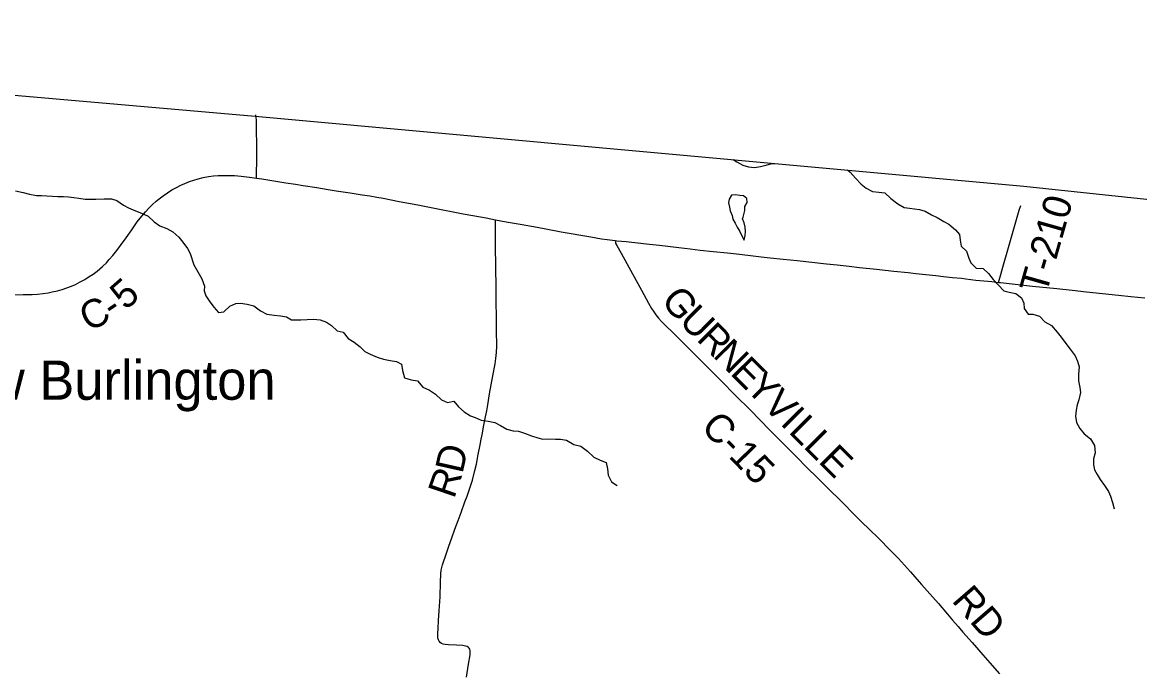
# Model space of a CAD drawing. Extents: x 1442749 to 1756758, y 235267 to 677782.
# Drawn here: x 1556835 to 1568709, y 568446 to 575359 of the extents above; entities that cross this region are included whole.
import ezdxf

# ---------------------------------------------------------------- set-up
doc = ezdxf.new("R2010")
doc.units = 0
for name, color, linetype in [('GM_X_Adjacent_County', 7, 'Continuous'), ('GM_X_County', 7, 'Continuous'), ('GM_X_County_Road', 7, 'Continuous'), ('GM_X_County_Road_Text', 7, 'Continuous'), ('GM_X_Minor_Lake', 7, 'Continuous'), ('GM_X_Minor_River', 7, 'Continuous'), ('GM_X_Township', 7, 'Continuous'), ('GM_X_Township_Road', 7, 'Continuous'), ('GM_X_Township_Road_Text', 7, 'Continuous'), ('GM_X_Unincorporated_Text', 7, 'Continuous')]:
    doc.layers.add(name, color=color, linetype=linetype)

msp = doc.modelspace()

# ---------------------------------------------------------------- linework, layer by layer
at = {"layer": 'GM_X_Adjacent_County'}
msp.add_lwpolyline([(1514552, 590906), (1514077, 585460), (1513735, 581107), (1513727, 580974), (1513514, 578840), (1514569, 578744), (1516950, 578527), (1518829, 578332), (1524308, 577745), (1526680, 577524), (1529627, 577249), (1531677, 577058), (1536645, 576561), (1543157, 575958), (1545678, 575724), (1546403, 575642), (1549246, 575317), (1549694, 575266), (1552180, 574981), (1554999, 574736), (1559309, 574361), (1567480, 573618), (1572928, 573040)], dxfattribs=at)
at = {"layer": 'GM_X_County'}
msp.add_lwpolyline([(1549909, 549765), (1551044, 562988), (1551312, 565815), (1551567, 568507), (1552180, 574981), (1554999, 574736), (1559309, 574361), (1567480, 573618), (1572928, 573040)], dxfattribs=at)
at = {"layer": 'GM_X_County_Road'}
for points in [[(1556747, 572464), (1556843, 572465), (1556938, 572467), (1556997, 572470), (1557056, 572476), (1557108, 572484), (1557153, 572493), (1557208, 572505), (1557259, 572520), (1557309, 572537), (1557358, 572556), (1557400, 572574), (1557450, 572599), (1557499, 572626), (1557547, 572656), (1557588, 572683), (1557630, 572715), (1557658, 572738), (1557688, 572764), (1557728, 572803), (1557759, 572837), (1557798, 572881), (1557840, 572933), (1557880, 572988), (1557937, 573069), (1557997, 573155), (1558057, 573237), (1558105, 573299), (1558143, 573344), (1558180, 573385), (1558220, 573424), (1558256, 573457), (1558289, 573484), (1558330, 573516), (1558376, 573547), (1558423, 573577), (1558474, 573605), (1558518, 573627), (1558563, 573647), (1558612, 573666), (1558658, 573682), (1558705, 573696), (1558756, 573708), (1558814, 573719), (1558865, 573726), (1558917, 573731), (1558935, 573731)], [(1558935, 573731), (1558966, 573732), (1559025, 573732), (1559090, 573730), (1559162, 573724), (1559250, 573714), (1559325, 573703)], [(1559325, 573703), (1559382, 573694), (1559467, 573681), (1559635, 573654), (1559739, 573638), (1559820, 573625), (1559966, 573602), (1560085, 573583), (1560170, 573569), (1560319, 573546), (1560445, 573527), (1560529, 573514), (1560603, 573502), (1560671, 573489), (1560841, 573455), (1561038, 573418), (1561199, 573386), (1561521, 573325), (1561705, 573291), (1561766, 573280), (1561864, 573261)], [(1561864, 573261), (1561976, 573240), (1562124, 573213), (1562305, 573181), (1562398, 573163), (1562560, 573133), (1562877, 573078), (1562990, 573059), (1563052, 573050), (1563137, 573040)], [(1563137, 573040), (1563153, 573038), (1563251, 573028), (1563345, 573018), (1563501, 573001), (1563606, 572989), (1563813, 572964), (1563931, 572950), (1564039, 572938), (1564176, 572924), (1564329, 572908), (1564456, 572893), (1564603, 572877), (1564688, 572867), (1564782, 572857), (1564922, 572842), (1565069, 572826), (1565382, 572793), (1565493, 572781), (1565623, 572766), (1565731, 572754), (1565914, 572735), (1566096, 572715), (1566250, 572699), (1566331, 572690), (1566543, 572667), (1566625, 572659), (1566719, 572648), (1566817, 572638), (1566863, 572633), (1566970, 572620), (1567140, 572603), (1567211, 572595)], [(1563137, 573040), (1563139, 573020), (1563140, 573011), (1563144, 573003), (1563153, 572986), (1563198, 572905), (1563318, 572686), (1563414, 572511), (1563491, 572373), (1563523, 572317), (1563546, 572281), (1563569, 572249), (1563595, 572216), (1563628, 572179), (1563674, 572133), (1563744, 572064), (1563859, 571951), (1564009, 571800), (1564262, 571547), (1564415, 571394), (1564572, 571236), (1564777, 571028), (1564934, 570869), (1565064, 570739), (1565174, 570627), (1565284, 570518), (1565395, 570407), (1565543, 570262), (1565688, 570115), (1565767, 570037), (1565823, 569981), (1565947, 569860), (1566047, 569760), (1566083, 569722), (1566145, 569658), (1566210, 569589), (1566273, 569518), (1566367, 569412), (1566391, 569385), (1566570, 569180), (1566666, 569068), (1566722, 569004), (1566780, 568937), (1566832, 568878), (1566929, 568767), (1567044, 568636), (1567118, 568549), (1567219, 568432)], [(1567211, 572595), (1567231, 572593), (1567388, 572576), (1567570, 572556), (1567831, 572528), (1567991, 572511), (1568144, 572495), (1568483, 572460), (1568614, 572446), (1568764, 572430)]]:
    msp.add_lwpolyline(points, dxfattribs=at)
at = {"layer": 'GM_X_Minor_Lake'}
for points in [[(1564495, 573289), (1564515, 573358), (1564514, 573402), (1564539, 573445), (1564536, 573486), (1564500, 573514), (1564460, 573519), (1564416, 573524), (1564372, 573523), (1564347, 573481), (1564339, 573439), (1564350, 573395), (1564359, 573355), (1564378, 573306), (1564385, 573268)], [(1564385, 573268), (1564410, 573223), (1564432, 573183), (1564459, 573134), (1564480, 573090), (1564505, 573045), (1564516, 573093), (1564521, 573137), (1564516, 573183), (1564507, 573229), (1564490, 573270), (1564495, 573289)]]:
    msp.add_lwpolyline(points, dxfattribs=at)
at = {"layer": 'GM_X_Minor_River'}
for points in [[(1564391, 573900), (1564427, 573875), (1564493, 573840), (1564553, 573824), (1564615, 573817), (1564679, 573826), (1564751, 573844), (1564804, 573857), (1564831, 573860)], [(1565603, 573790), (1565632, 573767), (1565691, 573701), (1565750, 573640), (1565803, 573597), (1565869, 573561), (1565939, 573554), (1566001, 573547), (1566066, 573487), (1566141, 573430), (1566206, 573390), (1566262, 573383), (1566316, 573378), (1566368, 573371), (1566430, 573352), (1566497, 573312), (1566557, 573283), (1566628, 573243), (1566680, 573214), (1566751, 573155), (1566794, 573102), (1566803, 573045), (1566813, 572979), (1566868, 572926), (1566895, 572853), (1566916, 572802), (1566973, 572747), (1567045, 572742), (1567104, 572690), (1567153, 572627), (1567208, 572566), (1567267, 572504), (1567321, 572491), (1567393, 572476), (1567454, 572429), (1567479, 572374), (1567482, 572318), (1567523, 572257), (1567573, 572256), (1567645, 572236), (1567700, 572177), (1567773, 572135), (1567834, 572066), (1567875, 572013), (1567914, 571960), (1567972, 571885), (1568023, 571815), (1568048, 571759), (1568067, 571698), (1568061, 571618), (1568058, 571550), (1568073, 571477), (1568082, 571423), (1568062, 571347), (1568045, 571293), (1568034, 571237), (1568026, 571171), (1568039, 571107), (1568074, 571040), (1568121, 570985), (1568186, 570931), (1568229, 570860), (1568235, 570784), (1568218, 570720), (1568219, 570656), (1568230, 570602), (1568257, 570551), (1568290, 570500), (1568337, 570435), (1568379, 570372), (1568399, 570321), (1568421, 570255), (1568440, 570188)], [(1556763, 573568), (1556843, 573549), (1556911, 573533), (1556985, 573520), (1557039, 573519), (1557097, 573516), (1557157, 573512), (1557213, 573509), (1557271, 573506), (1557327, 573503), (1557383, 573496), (1557435, 573489), (1557503, 573481), (1557563, 573478), (1557615, 573479), (1557706, 573483), (1557782, 573482), (1557840, 573465), (1557911, 573417), (1557964, 573386), (1558038, 573356), (1558102, 573331), (1558173, 573298), (1558236, 573240), (1558297, 573195), (1558371, 573169), (1558435, 573132), (1558498, 573076), (1558539, 573021), (1558589, 572954), (1558618, 572902), (1558656, 572780), (1558699, 572707), (1558741, 572632), (1558772, 572555), (1558769, 572505), (1558786, 572453), (1558819, 572400), (1558870, 572333), (1558921, 572276), (1558975, 572283), (1559040, 572341), (1559105, 572370), (1559155, 572375), (1559225, 572364), (1559295, 572344), (1559366, 572291), (1559434, 572257), (1559512, 572246), (1559578, 572240), (1559642, 572227), (1559695, 572196), (1559795, 572198), (1559861, 572199), (1559928, 572203), (1560000, 572196), (1560067, 572173), (1560119, 572135), (1560182, 572078), (1560246, 572065), (1560297, 571999), (1560362, 571958), (1560425, 571911), (1560476, 571859), (1560530, 571832), (1560607, 571801), (1560673, 571779), (1560745, 571764), (1560813, 571754), (1560864, 571725), (1560875, 571659), (1560896, 571580), (1560967, 571559), (1561033, 571547), (1561092, 571480), (1561162, 571449), (1561227, 571407), (1561288, 571348)], [(1561288, 571348), (1561354, 571318), (1561422, 571331), (1561469, 571272), (1561530, 571217), (1561597, 571177), (1561649, 571158), (1561713, 571131), (1561785, 571121), (1561855, 571104), (1561918, 571075), (1561983, 571035), (1562051, 571016), (1562107, 571013), (1562173, 570993), (1562245, 570964), (1562314, 570944), (1562368, 570927), (1562432, 570930), (1562501, 570929), (1562553, 570929), (1562617, 570918), (1562696, 570872), (1562772, 570853), (1562841, 570799), (1562908, 570736), (1562975, 570704), (1563041, 570681), (1563054, 570613), (1563062, 570546), (1563095, 570475), (1563158, 570436)]]:
    msp.add_lwpolyline(points, dxfattribs=at)
at = {"layer": 'GM_X_Township'}
msp.add_lwpolyline([(1574568, 539459), (1566007, 539894), (1561724, 540199), (1558042, 540322), (1554906, 540487), (1549399, 540777), (1549068, 540794), (1549411, 544570), (1549797, 548590), (1549909, 549765), (1551044, 562988), (1551312, 565815), (1551567, 568507), (1552180, 574981), (1554999, 574736), (1559309, 574361), (1567480, 573618), (1572928, 573040)], dxfattribs=at)
at = {"layer": 'GM_X_Township_Road'}
for points in [[(1559325, 574201), (1559322, 574320), (1559318, 574376)], [(1559325, 573703), (1559326, 573939), (1559326, 574068), (1559325, 574201)], [(1567211, 572595), (1567234, 572679), (1567257, 572758), (1567316, 572967), (1567430, 573362), (1567446, 573411)], [(1561555, 568399), (1561578, 568538), (1561593, 568635), (1561595, 568661), (1561593, 568683), (1561590, 568695), (1561584, 568706), (1561575, 568714), (1561562, 568723), (1561544, 568729), (1561515, 568734), (1561450, 568739), (1561364, 568743), (1561330, 568745), (1561308, 568750), (1561291, 568755), (1561277, 568767), (1561266, 568780), (1561258, 568795), (1561252, 568812), (1561249, 568836), (1561249, 568862), (1561253, 568915), (1561259, 569000), (1561266, 569105), (1561274, 569252), (1561280, 569409), (1561284, 569497), (1561287, 569534), (1561293, 569563), (1561302, 569594), (1561311, 569626), (1561331, 569685), (1561368, 569790), (1561400, 569879), (1561433, 569970), (1561467, 570062), (1561497, 570148), (1561539, 570261), (1561562, 570322), (1561592, 570409), (1561618, 570494), (1561645, 570595), (1561660, 570662), (1561681, 570765), (1561700, 570868), (1561712, 570929), (1561724, 570993), (1561737, 571060), (1561758, 571164), (1561772, 571228), (1561783, 571294), (1561801, 571411), (1561817, 571507), (1561836, 571602), (1561860, 571730), (1561868, 571784), (1561874, 571849), (1561877, 571916), (1561873, 572087), (1561873, 572195), (1561874, 572266), (1561872, 572347), (1561870, 572446), (1561871, 572547), (1561866, 572749), (1561864, 572995), (1561863, 573089), (1561863, 573181), (1561864, 573224), (1561864, 573246), (1561864, 573261)]]:
    msp.add_lwpolyline(points, dxfattribs=at)

# ---------------------------------------------------------------- texts
at = {"layer": 'GM_X_County_Road_Text'}
for s, rotation, p in [('5', 41.262, (1557933, 572292)), ('G', 309.2165, (1563613, 572400)), ('C', 25.9332, (1557536, 572067)), ('-', 34.0106, (1557798, 572197)), ('U', 315.1567, (1563803, 572171)), ('R', 314.9338, (1563990, 571985)), ('N', 314.9279, (1564164, 571810)), ('E', 314.9273, (1564350, 571623)), ('Y', 314.9324, (1564509, 571464)), ('V', 314.9279, (1564695, 571278)), ('I', 314.9353, (1564882, 571091)), ('C-15', 314.2745, (1564035, 571045)), ('L', 314.9333, (1564969, 571003)), ('L', 314.9258, (1565127, 570845)), ('E', 314.9305, (1565286, 570686)), ('RD', 310.9164, (1566704, 569209))]:
    msp.add_text(s, height=300, rotation=rotation, dxfattribs=at).set_placement(p)
at = {"layer": 'GM_X_Township_Road_Text'}
for s, rotation, p in [('T-210', 74.1322, (1567717, 572459)), ('D', 77.3587, (1561512, 570553)), ('R', 71.1627, (1561423, 570286))]:
    msp.add_text(s, height=300, rotation=rotation, dxfattribs=at).set_placement(p)
at = {"layer": 'GM_X_Unincorporated_Text'}
msp.add_text('New Burlington', height=417, rotation=0, dxfattribs=at).set_placement((1555745, 571347))

doc.saveas('drawing.dxf')
